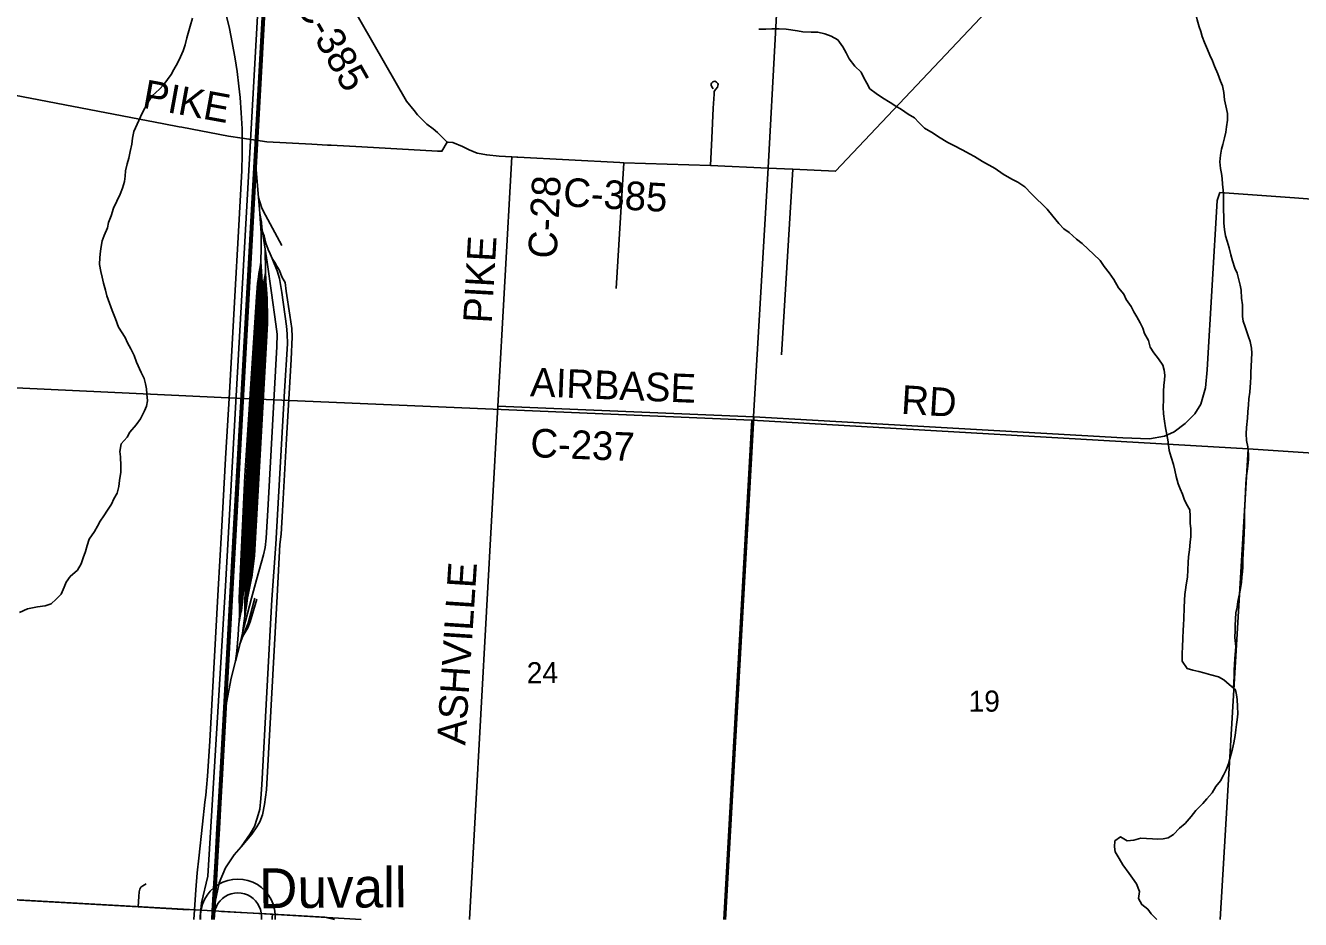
# Model space of a CAD drawing. Extents: x 114843 to 284848, y 317643 to 566895.
# Drawn here: x 215850 to 229228, y 317643 to 327018 of the extents above; entities that cross this region are included whole.
import ezdxf

# ---------------------------------------------------------------- set-up
doc = ezdxf.new("R2010")
doc.units = 0
for name, color, linetype in [('GM_X_County_Road', 7, 'Continuous'), ('GM_X_County_Road_Text', 7, 'Continuous'), ('GM_X_Minor_River', 7, 'Continuous'), ('GM_X_Rail_Line', 7, 'Continuous'), ('GM_X_Section', 7, 'Continuous'), ('GM_X_Section_Text', 7, 'Continuous'), ('GM_X_State_Route', 7, 'Continuous'), ('GM_X_Township', 7, 'Continuous'), ('GM_X_Township_Road', 7, 'Continuous'), ('GM_X_Township_Road_Text', 7, 'Continuous'), ('GM_X_Unincorporated', 7, 'Continuous'), ('GM_X_Unincorporated_Location', 7, 'Continuous'), ('GM_X_Unincorporated_Text', 7, 'Continuous')]:
    doc.layers.add(name, color=color, linetype=linetype)

msp = doc.modelspace()

# ---------------------------------------------------------------- linework, layer by layer
at = {"layer": 'GM_X_County_Road'}
for p, q in [((220953, 325641), (221005, 325638)), ((221005, 325638), (221015, 325637)), ((220805, 323027), (223491, 322914))]:
    msp.add_line(p, q, dxfattribs=at)
for points in [[(218561, 328473), (218911, 327860), (219849, 326226), (219927, 326127)], [(223644, 325522), (223903, 325510), (224350, 325489), (226719, 328001)], [(219927, 326127), (219962, 326082), (220062, 325983), (220127, 325933)], [(220127, 325933), (220174, 325896), (220274, 325793), (220285, 325793)], [(220285, 325793), (220334, 325792), (220435, 325749), (220507, 325713), (220589, 325681), (220689, 325661), (220820, 325648), (220953, 325641)], [(221015, 325637), (222085, 325581), (222127, 325579), (223036, 325550), (223644, 325522)], [(223491, 322914), (227363, 322695), (227642, 322683), (227802, 322713), (227902, 322756), (228019, 322843), (228121, 322946), (228182, 323048), (228232, 323219), (228248, 323408), (228355, 325182), (228380, 325268)]]:
    msp.add_lwpolyline(points, dxfattribs=at)
at = {"layer": 'GM_X_Minor_River'}
for points in [[(228220, 326840), (228196, 326904), (228182, 326954), (228166, 327004), (228143, 327076), (228129, 327138), (228111, 327191), (228093, 327265), (228090, 327333), (228106, 327385), (228124, 327435), (228146, 327491), (228177, 327550), (228223, 327650), (228276, 327716), (228368, 327894)], [(216778, 322056), (216811, 322115), (216828, 322183), (216835, 322246), (216849, 322334), (216852, 322402), (216847, 322494), (216840, 322552), (216854, 322633), (216917, 322702), (216944, 322755), (217013, 322832), (217058, 322895), (217099, 322976), (217118, 323028), (217131, 323081), (217124, 323155), (217121, 323207), (217110, 323261), (217095, 323317), (217064, 323378), (217016, 323488), (216989, 323556), (216954, 323627), (216921, 323689), (216896, 323747), (216826, 323856), (216793, 323943), (216760, 324029), (216732, 324105), (216705, 324185), (216688, 324242), (216669, 324316), (216654, 324378), (216639, 324438), (216628, 324512), (216630, 324586), (216637, 324651), (216645, 324701), (216656, 324759), (216675, 324816), (216709, 324897), (216722, 324953), (216749, 325022), (216774, 325102), (216807, 325175), (216844, 325248), (216868, 325312), (216889, 325383), (216896, 325439), (216901, 325493), (216918, 325566), (216933, 325628), (216948, 325697), (216965, 325773), (216974, 325838), (216987, 325908), (217023, 325983), (217074, 326098), (217130, 326203), (217178, 326280), (217255, 326350), (217300, 326401), (217340, 326451), (217377, 326504), (217408, 326557), (217445, 326622), (217476, 326690), (217503, 326751), (217526, 326814), (217544, 326890), (217563, 326961), (217578, 327011), (217601, 327094)], [(226744, 324887), (226694, 324941), (226629, 325017), (226569, 325091), (226521, 325141), (226457, 325200), (226407, 325254), (226336, 325328), (226262, 325376), (226200, 325408), (226110, 325460), (226026, 325518), (225892, 325593), (225808, 325643), (225754, 325671), (225686, 325711), (225584, 325762), (225528, 325792), (225429, 325850), (225375, 325888), (225283, 325940), (225223, 326000), (225177, 326050), (225111, 326089), (225041, 326137), (224981, 326171), (224922, 326209), (224842, 326261), (224774, 326305), (224710, 326355), (224678, 326415), (224648, 326471), (224619, 326529), (224553, 326591), (224493, 326670), (224461, 326732), (224426, 326794), (224372, 326868), (224304, 326906), (224236, 326930), (224164, 326948), (224094, 326948), (224008, 326953), (223952, 326961), (223833, 326979), (223757, 326984), (223681, 326982), (223617, 326980), (223545, 326980)], [(228525, 320071), (228527, 320135), (228531, 320190), (228533, 320254), (228535, 320322), (228538, 320378), (228550, 320507), (228539, 320601), (228541, 320673), (228543, 320725), (228546, 320791), (228550, 320859), (228562, 320917), (228571, 320979), (228587, 321060), (228599, 321114), (228608, 321182), (228614, 321234), (228618, 321288), (228624, 321340), (228623, 321412), (228627, 321481), (228631, 321547), (228634, 321615), (228638, 321697), (228640, 321775), (228641, 321847), (228641, 321913), (228643, 321984), (228646, 322048), (228652, 322142), (228654, 322200), (228659, 322268), (228675, 322397), (228684, 322469), (228684, 322521), (228674, 322599), (228663, 322665), (228659, 322735), (228663, 322803), (228672, 322900), (228674, 322966), (228682, 323040), (228687, 323104), (228695, 323174), (228702, 323274), (228706, 323329), (228708, 323383), (228710, 323443), (228715, 323517), (228717, 323583), (228713, 323633), (228700, 323703), (228684, 323753), (228666, 323807), (228646, 323857), (228628, 323918), (228621, 323968), (228619, 324022), (228621, 324090), (228610, 324160), (228604, 324244), (228596, 324296), (228582, 324350), (228563, 324420), (228539, 324474), (228515, 324552), (228497, 324614), (228478, 324685), (228458, 324757), (228442, 324813), (228431, 324879), (228425, 324945), (228423, 325017), (228420, 325077), (228420, 325237), (228417, 325292), (228411, 325354), (228405, 325414), (228399, 325466), (228390, 325518), (228382, 325588), (228390, 325660), (228399, 325720), (228413, 325771), (228431, 325839), (228443, 325899), (228450, 325955), (228462, 326027), (228462, 326097), (228445, 326176), (228431, 326240), (228425, 326314), (228408, 326384), (228390, 326436), (228362, 326510), (228325, 326590), (228303, 326646), (228277, 326706), (228253, 326766), (228220, 326840)], [(228017, 318651), (228081, 318725), (228130, 318787), (228202, 318858), (228244, 318910), (228301, 318972), (228341, 319039), (228387, 319099), (228420, 319157), (228448, 319211), (228472, 319276), (228487, 319328), (228501, 319382), (228513, 319432), (228529, 319496), (228542, 319572), (228550, 319631), (228558, 319687), (228565, 319737), (228569, 319801), (228567, 319877), (228562, 319949), (228558, 319999), (228546, 320053), (228478, 320109), (228422, 320155), (228366, 320187), (228286, 320209), (228214, 320231), (228160, 320244), (228100, 320258), (228038, 320274), (227987, 320354), (227987, 320436), (227989, 320500), (227994, 320595), (227998, 320677), (228002, 320729), (228005, 320799), (228009, 320913), (228010, 320993), (228016, 321052), (228022, 321102), (228030, 321152), (228041, 321234), (228045, 321310), (228050, 321388), (228054, 321446), (228062, 321519), (228071, 321599), (228077, 321659), (228077, 321745), (228070, 321797), (228072, 321873), (228068, 321939), (228032, 321997), (228007, 322050), (227989, 322102), (227967, 322158), (227945, 322212), (227922, 322290), (227908, 322354), (227896, 322416), (227871, 322490), (227851, 322562), (227843, 322622), (227837, 322672), (227812, 322800), (227802, 322868), (227791, 322945), (227787, 323015), (227789, 323091), (227792, 323181), (227794, 323247), (227800, 323299), (227804, 323351), (227799, 323404), (227783, 323456), (227739, 323522), (227689, 323585), (227652, 323645), (227632, 323716), (227592, 323788), (227574, 323844), (227545, 323900), (227509, 323962), (227481, 324014), (227451, 324070), (227400, 324146), (227376, 324202), (227320, 324268), (227268, 324356), (227221, 324426), (227169, 324491), (227127, 324555), (227055, 324619), (227001, 324673), (226938, 324731), (226876, 324779), (226800, 324847), (226744, 324887)], [(215786, 320864), (215871, 320902), (215975, 320922), (216055, 320933), (216120, 320954), (216173, 321003), (216223, 321056), (216257, 321129), (216277, 321179), (216320, 321240), (216396, 321308), (216433, 321374), (216454, 321437), (216479, 321502), (216496, 321566), (216517, 321633), (216574, 321712), (216607, 321768), (216632, 321819), (216673, 321878), (216710, 321937), (216753, 322000), (216778, 322056)], [(227719, 317643), (227662, 317702), (227626, 317752), (227562, 317799), (227528, 317863), (227537, 317938), (227507, 318016), (227467, 318076), (227431, 318126), (227364, 318216), (227324, 318284), (227284, 318354), (227276, 318404), (227279, 318468), (227339, 318510), (227411, 318468), (227481, 318474), (227551, 318495), (227613, 318493), (227675, 318489), (227732, 318487), (227788, 318490), (227840, 318498), (227896, 318536), (227960, 318602), (228017, 318651)]]:
    msp.add_lwpolyline(points, dxfattribs=at)
at = {"layer": 'GM_X_Rail_Line'}
for p, q in [((218294, 325213), (218270, 325503)), ((218308, 325045), (218294, 325213)), ((218365, 324674), (218337, 324855)), ((218325, 324442), (218111, 320862)), ((218318, 324536), (218311, 324489)), ((218325, 324442), (218318, 324536)), ((218368, 324425), (218352, 324330)), ((218295, 324382), (218093, 320993)), ((218153, 320993), (218352, 324330)), ((218378, 324263), (218186, 321048)), ((218383, 324190), (218200, 321118)), ((218378, 324263), (218383, 324190)), ((218387, 324082), (218214, 321188)), ((218388, 323946), (218228, 321260)), ((218200, 321118), (218186, 321048)), ((218214, 321188), (218200, 321118)), ((218091, 320765), (218111, 320862)), ((218153, 320829), (218128, 320647)), ((218154, 320839), (218153, 320829)), ((218104, 320540), (218054, 320353)), ((218104, 320540), (218128, 320647)), ((218132, 320613), (218104, 320540))]:
    msp.add_line(p, q, dxfattribs=at)
for points in [[(217682, 317643), (217682, 317679), (217698, 317817), (217765, 318096), (217948, 321143), (218288, 327180), (218331, 328072), (218246, 328495)], [(217805, 317643), (217810, 317735), (217844, 318310), (217859, 318601), (217875, 318869), (217892, 319170), (217961, 320434), (218034, 321734), (218107, 323016), (218253, 325653), (218372, 327803), (218374, 327911), (218373, 327993), (218366, 328096), (218357, 328183), (218324, 328362), (218302, 328486)], [(217818, 317643), (217823, 317735), (217856, 318310), (217871, 318600), (217887, 318868), (217904, 319169), (217974, 320433), (218047, 321734), (218119, 323015), (218266, 325652), (218384, 327803), (218387, 327911), (218385, 327993), (218379, 328097), (218370, 328184), (218337, 328364), (218314, 328490)], [(217831, 317643), (217835, 317734), (217869, 318309), (217884, 318599), (217900, 318867), (217917, 319168), (217987, 320432), (218059, 321733), (218132, 323015), (218279, 325651), (218397, 327802), (218399, 327911), (218398, 327994), (218391, 328098), (218382, 328186), (218370, 328266), (218326, 328494)], [(217618, 317643), (217622, 317743), (217637, 317956), (217652, 318132), (217668, 318285), (217707, 318643), (217733, 318875), (217741, 318946), (217749, 319026), (217760, 319148), (217785, 319513), (217845, 320592), (217873, 321103), (217907, 321706), (217949, 322479), (217989, 323167), (218046, 324181), (218085, 324859), (218119, 325497), (218123, 325667), (218124, 325805), (218122, 325934), (218114, 326102), (218101, 326263), (218090, 326381), (218070, 326537), (218050, 326670), (218019, 326840), (217989, 326986), (217956, 327130)], [(218439, 324574), (218416, 324625), (218395, 324669), (218372, 324735), (218353, 324812), (218337, 324855), (218331, 324899), (218325, 324955), (218308, 325045), (218294, 325213), (218330, 325104), (218368, 325028), (218538, 324711)], [(218337, 324855), (218331, 324899), (218325, 324955), (218308, 325045), (218294, 325213), (218330, 325104), (218368, 325028), (218538, 324711)], [(218308, 325045), (218294, 325213), (218330, 325104), (218368, 325028), (218538, 324711)], [(218294, 325213), (218330, 325104), (218368, 325028), (218538, 324711)], [(218318, 324536), (218324, 324694), (218323, 324840), (218308, 325045)], [(218337, 324855), (218331, 324899), (218325, 324955), (218308, 325045)], [(218439, 324574), (218416, 324625), (218395, 324669), (218372, 324735), (218353, 324812), (218337, 324855)], [(218114, 318405), (218208, 318540), (218254, 318619), (218282, 318706), (218309, 318802), (218321, 318911), (218330, 319054), (218436, 320999), (218478, 321579), (218568, 323182), (218598, 323681), (218595, 323786), (218587, 323864), (218538, 324217), (218514, 324364), (218489, 324445), (218439, 324574)], [(218114, 318405), (218226, 318537), (218278, 318614), (218308, 318668), (218337, 318740), (218359, 318849), (218378, 319004), (218489, 321033), (218520, 321576), (218532, 321684), (218545, 321929), (218589, 322684), (218637, 323515), (218649, 323754), (218646, 323842), (218622, 323981), (218585, 324231), (218573, 324323), (218543, 324377), (218513, 324457), (218488, 324495), (218467, 324532), (218439, 324574)], [(218128, 320647), (218139, 320691), (218222, 321012), (218275, 321204), (218349, 321469), (218366, 321543), (218377, 321641), (218397, 321996), (218488, 323653), (218490, 323780), (218475, 323885), (218431, 324215), (218386, 324537), (218365, 324674)], [(218365, 324674), (218369, 324440), (218368, 324425)], [(218311, 324489), (218308, 324443), (218095, 320863)], [(218111, 320862), (218116, 320884), (218127, 320973), (218138, 321099), (218142, 321236), (218333, 324322), (218325, 324442)], [(218368, 324425), (218362, 324330), (218163, 320992), (218154, 320839)], [(218295, 324382), (218300, 324418), (218311, 324489)], [(218369, 324440), (218369, 324431), (218368, 324425), (218369, 324440)], [(218368, 324425), (218369, 324431), (218373, 324348)], [(218295, 324382), (218284, 324312), (218275, 324173), (218152, 322296), (218117, 321547), (218092, 321012), (218093, 320993)], [(218352, 324330), (218335, 324228), (218313, 323770), (218181, 321677), (218150, 321177), (218154, 321067), (218153, 320993)], [(218373, 324348), (218372, 324329), (218173, 320992), (218171, 320957)], [(218373, 324348), (218376, 324283), (218378, 324263)], [(218383, 324190), (218385, 324171), (218387, 324082)], [(218387, 324082), (218388, 324027), (218388, 323946)], [(218388, 323946), (218389, 323895), (218376, 323637), (218252, 321459), (218244, 321372), (218228, 321260)], [(218228, 321260), (218228, 321255), (218214, 321188)], [(218093, 320993), (218096, 320926), (218094, 320848), (218091, 320765), (218090, 320746), (218083, 320629), (218069, 320458), (218054, 320353), (218008, 320173), (217958, 319917)], [(218093, 320993), (218096, 320926), (218094, 320848), (218091, 320765)], [(218257, 321013), (218186, 320750), (218132, 320613)], [(218132, 320613), (218184, 320703), (218209, 320763), (218277, 321003)], [(218153, 320993), (218153, 320951), (218153, 320829)], [(218171, 320957), (218161, 320890), (218154, 320839)], [(218186, 321048), (218180, 321015), (218171, 320957)], [(218091, 320765), (218090, 320746), (218083, 320629), (218069, 320458), (218054, 320353), (218008, 320173), (217958, 319917)], [(218054, 320353), (218069, 320458), (218083, 320629), (218090, 320746), (218091, 320765)], [(218054, 320353), (218008, 320173), (217958, 319917)], [(217841, 317827), (217881, 318027), (217950, 318184), (218038, 318321), (218114, 318405)]]:
    msp.add_lwpolyline(points, dxfattribs=at)
at = {"layer": 'GM_X_Section'}
msp.add_lwpolyline([(212920, 323352), (218127, 323106), (217818, 317733), (212602, 318028)], close=True, dxfattribs=at)
for points in [[(219371, 317643), (217818, 317733), (218127, 323106), (223472, 322879), (223179, 317643)], [(223179, 317643), (223472, 322879), (228680, 322579), (228386, 317643)], [(228386, 317643), (228680, 322579), (234025, 322224), (233713, 317643)], [(212579, 317643), (212602, 318028), (217818, 317733), (217813, 317643)], [(217813, 317643), (217818, 317733), (219371, 317643)]]:
    msp.add_lwpolyline(points, dxfattribs=at)
at = {"layer": 'GM_X_State_Route'}
msp.add_lwpolyline([(220508, 317643), (220805, 323027), (220953, 325641)], dxfattribs=at)
at = {"layer": 'GM_X_Township'}
for points in [[(213225, 328765), (218545, 328480), (218560, 328476), (223790, 328228), (223643, 325525), (223490, 322917), (223195, 317643)], [(223195, 317643), (223490, 322917), (223643, 325525), (223790, 328228), (226718, 328004), (234342, 327551), (235162, 327503), (237015, 327375), (239655, 327214), (242307, 327039), (247583, 326697), (250997, 326464), (255575, 326129), (255217, 320838), (255033, 318174), (254997, 317643)]]:
    msp.add_lwpolyline(points, dxfattribs=at)
at = {"layer": 'GM_X_Township_Road'}
for p, q in [((222049, 324261), (222127, 325579)), ((223903, 325510), (223782, 323565)), ((229164, 325211), (228380, 325268)), ((232824, 324949), (229164, 325211)), ((223196, 317643), (223491, 322914))]:
    msp.add_line(p, q, dxfattribs=at)
for points in [[(213114, 326575), (214244, 326509), (214677, 326482), (214733, 326477), (214791, 326469), (214874, 326455), (215736, 326287), (217300, 325988), (217462, 325957)], [(223036, 325550), (223050, 325837), (223067, 326153), (223075, 326298), (223077, 326323), (223081, 326334), (223094, 326349), (223110, 326370), (223115, 326386), (223117, 326401), (223114, 326409), (223109, 326416), (223102, 326425), (223091, 326430), (223082, 326433), (223072, 326431), (223062, 326428), (223054, 326422), (223047, 326412), (223044, 326402), (223046, 326391), (223053, 326375), (223059, 326365), (223064, 326355)], [(217462, 325957), (217492, 325951), (217979, 325858), (218122, 325835), (218381, 325797), (218855, 325773), (219020, 325764)], [(219020, 325764), (219058, 325763), (219379, 325746), (220172, 325702)], [(220172, 325702), (220219, 325699), (220274, 325793)], [(217031, 317775), (217041, 317884), (217044, 317932), (217051, 317962), (217062, 317982), (217081, 317997), (217117, 318017)], [(215225, 317879), (217031, 317775), (217559, 317746)], [(217907, 317727), (218442, 317700), (218990, 317669), (219093, 317643)], [(218442, 317700), (218438, 317660), (218437, 317643)]]:
    msp.add_lwpolyline(points, dxfattribs=at)
at = {"layer": 'GM_X_Unincorporated'}
for radius, start, end in [(393, 355.562, 184.438), (249, 352.9884, 187.0116)]:
    msp.add_arc((218078, 317674), radius, start, end, dxfattribs=at)
at = {"layer": 'GM_X_Unincorporated_Location'}
msp.add_line((218078, 317674), (218078, 317674), dxfattribs=at)

# ---------------------------------------------------------------- texts
at = {"layer": 'GM_X_County_Road_Text'}
for s, rotation, p in [('C-385', 299.6819, (218668, 327247)), ('C-28', 86.9667, (221422, 324568)), ('C-385', 356.8371, (221486, 325123)), ('PIKE', 86.702, (220741, 323890)), ('AIRBASE', 357.6869, (221142, 323131)), ('RD', 356.4346, (225032, 322948)), ('C-237', 357.6605, (221143, 322493)), ('ASHVILLE', 86.3279, (220465, 319466))]:
    msp.add_text(s, height=300, rotation=rotation, dxfattribs=at).set_placement(p)
at = {"layer": 'GM_X_Section_Text'}
for s, rotation, p in [('24', 0.4135, (221110, 320120)), ('19', 0.4136, (225746, 319821))]:
    msp.add_text(s, height=221, rotation=rotation, dxfattribs=at).set_placement(p)
at = {"layer": 'GM_X_Township_Road_Text'}
msp.add_text('PIKE', height=300, rotation=349.6445, dxfattribs=at).set_placement((217065, 326158))
at = {"layer": 'GM_X_Unincorporated_Text'}
msp.add_text('Duvall', height=417, rotation=0.4135, dxfattribs=at).set_placement((218302, 317761))

doc.saveas('drawing.dxf')
